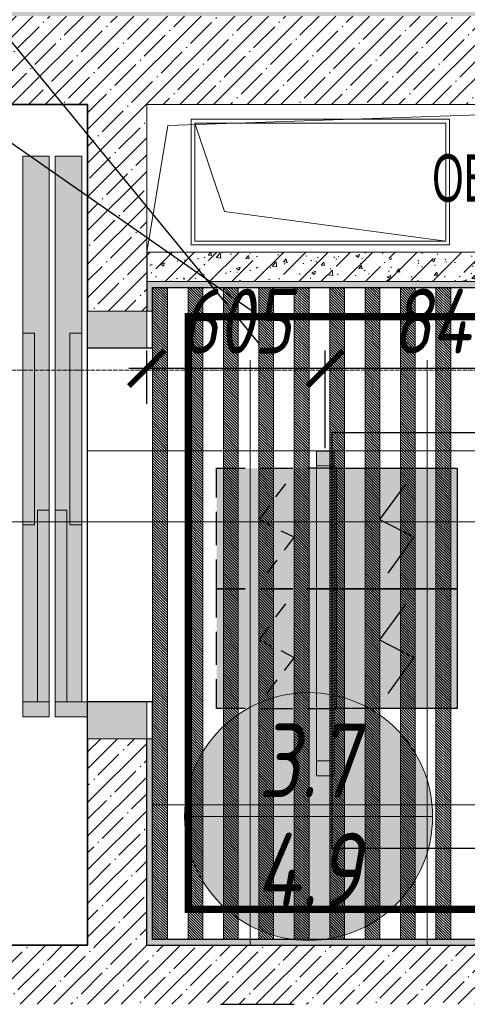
# Model space of a CAD drawing. Header units: millimetres. Extents: x -521669 to 178656, y -69521 to 433382.
# Tile 182 of 422: x -181783 to -180267, y 413599 to 416937. Entities that reach past the tile are written whole.
import ezdxf
from ezdxf import colors
from ezdxf.entities.mleader import LeaderData, LeaderLine
from ezdxf.enums import TextEntityAlignment as Align
from ezdxf.math import Vec2, Vec3

# ---------------------------------------------------------------- set-up
doc = ezdxf.new("R2010")
doc.units = ezdxf.units.MM
for name, pattern in [('( Hidden )', [0.375, 0.25, -0.125]), ('-D1-03x03', [6, 3, -3]), ('-D1d1-15x02', [19, 15, -2, 0, -2]), ('DASHDOT', [25.4, 12.7, -6.35, 0, -6.35])]:
    doc.linetypes.add(name, pattern=pattern)
doc.layers.get('Defpoints').update_dxf_attribs({"color": 31})
for name, color, linetype, lineweight in [('_0', 7, 'Continuous', 13), ('A-200-M_WALL', 7, 'Continuous', 5), ('A-DETL-GENF', 7, 'Continuous', 5), ('A-FLOR', 7, 'Continuous', 5), ('A-GENM-HDLN', 7, '-D1-03x03', 5), ('A-WALL', 7, 'Continuous', 5), ('A-WALL-FNSH', 8, 'Continuous', 5), ('dim_light', 12, 'Continuous', 9), ('dim_pot', 183, 'Continuous', 9), ('dim_razv', 93, 'DASHDOT', 9), ('I-WALL', 7, 'Continuous', 5), ('light_pot', 52, 'Continuous', 15), ('M-EQPM', 7, 'Continuous', 5), ('M-EQPM-IDEN', 7, 'Continuous', 5), ('ob_pomeshen', 62, 'Continuous', 13), ('pot', 183, 'Continuous', 15), ('pot sh', 183, 'Continuous', 15), ('S-GRID', 7, 'Continuous', 5), ('Обобщенные модели', 7, 'Continuous', 5)]:
    doc.layers.add(name, color=color, linetype=linetype, lineweight=lineweight)
doc.layers.add('PDF15_0', color=30, linetype='Continuous', true_color=0xff7f00)
doc.layers.add('PDF5_Geometry', color=7, linetype='Continuous', true_color=0xaaaaaa)
doc.layers.add('PDF15_ПС дымовой', color=1, linetype='Continuous')
doc.layers.add('pol', color=7, linetype='Continuous', lineweight=15, true_color=0x738991)
doc.layers.add('Сводный план', color=1, linetype='Continuous', lineweight=0, true_color=0xff0000)
doc.styles.add('Arial Narrow_4', font='txt', dxfattribs={"width": 0.75, "height": 200})
doc.styles.add('fl_iso paper', font='isocpeur.ttf', dxfattribs={"width": 0.8, "oblique": 10})
doc.styles.add('In tre', font='isocpeur.ttf', dxfattribs={"width": 0.8, "oblique": 10})
doc.dimstyles.new('In tre 1_75', dxfattribs={"dimtxt": 220, "dimasz": 120, "dimexe": 60, "dimexo": 10, "dimgap": 50, "dimtad": 1, "dimdec": 0, "dimrnd": 5, "dimzin": 0, "dimdsep": 46, "dimtxsty": 'fl_iso paper', "dimblk": 'ARCHTICK', "dimcen": 0, "dimdle": 60, "dimadec": 0, "dimazin": 0, "dimtfac": 1, "dimtdec": 0, "dimtofl": 0, "dimtmove": 1, "dimatfit": 1, "dimfxl": 1, "dimtfill": 1, "dimtolj": 1, "dimtzin": 0, "dimarcsym": 1})
pattern_1 = [(45, (-192252.935, 402898.95), (-57.02463, 57.02463), []), (45, (-192195.91, 402898.95), (-57.02463, 57.02463), [100.806, -20.161, 3.353, -16.808])]

# ---------------------------------------------------------------- blocks, each defined once
blk = doc.blocks.new('*U3574')
at = {"layer": 'light_pot', "linetype": 'ByBlock', "lineweight": 0}
h = blk.add_hatch(color=252, dxfattribs=at)
h.dxf.hatch_style = 1
h.paths.add_polyline_path([(-500, 30), (-550, 30), (-550, -30), (-500, -30)])
h = blk.add_hatch(color=252, dxfattribs=at)
h.dxf.hatch_style = 1
h.paths.add_polyline_path([(500, 30), (550, 30), (550, -30), (500, -30)])
for points in [[(-500, 30), (-550, 30), (-550, -30), (-500, -30)], [(500, -30), (-500, -30), (-500, 30), (500, 30)], [(500, 30), (550, 30), (550, -30), (500, -30)]]:
    blk.add_lwpolyline(points, close=True, dxfattribs=at)
blk = doc.blocks.new('*U3575')
at = {"layer": 'light_pot', "color": 0, "linetype": 'ByBlock', "lineweight": -2, "transparency": 16777216}
for p in [(0, 840), (0, 0)]:
    blk.add_blockref('*U3574', p, dxfattribs=at)
blk = doc.blocks.new('_ArchTick')
at = {"color": 0, "linetype": 'ByBlock', "lineweight": 9, "const_width": 0.15}
blk.add_lwpolyline([(-0.5, -0.5), (0.5, 0.5)], dxfattribs=at)
blk = doc.blocks.new('*D6228')
at = {"layer": 'Defpoints', "color": 0, "transparency": 16777216}
for p in [(-180747.9, 415754.8), (-180747.9, 415474), (-179907.9, 415474)]:
    blk.add_point(p, dxfattribs=at)
at = {"layer": 'dim_light', "color": 0, "lineweight": -2, "transparency": 16777216}
for p, q in [((-180747.9, 415484), (-180747.9, 415814.8)), ((-179907.9, 415484), (-179907.9, 415814.8)), ((-179847.9, 415754.8), (-180807.9, 415754.8))]:
    blk.add_line(p, q, dxfattribs=at)
at = {"layer": 'dim_light', "color": 0, "lineweight": -2, "transparency": 16777216, "xscale": 120, "yscale": 120, "zscale": 120, "rotation": 180}
blk.add_blockref('_ArchTick', (-180747.9, 415754.8), dxfattribs=at)
at = {"layer": 'dim_light', "color": 0, "lineweight": -2, "transparency": 16777216, "xscale": 120, "yscale": 120, "zscale": 120}
blk.add_blockref('_ArchTick', (-179907.9, 415754.8), dxfattribs=at)
at = {"layer": 'dim_light', "color": 0, "transparency": 16777216, "insert": (-180327.9, 415914.8), "char_height": 220, "attachment_point": 5, "style": 'fl_iso paper', "bg_fill": 3, "box_fill_scale": 1.1, "bg_fill_color": 256, "bg_fill_true_color": 13158600, "bg_fill_transparency": 0}
blk.add_mtext('\\A1;840', dxfattribs=at)
blk = doc.blocks.new('*D6229')
at = {"layer": 'Defpoints', "color": 0, "transparency": 16777216}
for p in [(-181352.9, 415754.8), (-181352.9, 415624), (-180747.9, 415474)]:
    blk.add_point(p, dxfattribs=at)
at = {"layer": 'dim_light', "color": 0, "lineweight": -2, "transparency": 16777216}
for p, q in [((-181352.9, 415634), (-181352.9, 415814.8)), ((-180747.9, 415484), (-180747.9, 415814.8)), ((-180687.9, 415754.8), (-181412.9, 415754.8))]:
    blk.add_line(p, q, dxfattribs=at)
at = {"layer": 'dim_light', "color": 0, "lineweight": -2, "transparency": 16777216, "xscale": 120, "yscale": 120, "zscale": 120, "rotation": 180}
blk.add_blockref('_ArchTick', (-181352.9, 415754.8), dxfattribs=at)
at = {"layer": 'dim_light', "color": 0, "lineweight": -2, "transparency": 16777216, "xscale": 120, "yscale": 120, "zscale": 120}
blk.add_blockref('_ArchTick', (-180747.9, 415754.8), dxfattribs=at)
at = {"layer": 'dim_light', "color": 0, "transparency": 16777216, "insert": (-181050.4, 415914.8), "char_height": 220, "attachment_point": 5, "style": 'fl_iso paper', "bg_fill": 3, "box_fill_scale": 1.1, "bg_fill_color": 256, "bg_fill_true_color": 13158600, "bg_fill_transparency": 0}
blk.add_mtext('\\A1;605', dxfattribs=at)
blk = doc.blocks.new('помещение')
at = {"linetype": 'ByBlock', "true_color": 0xffffff}
h = blk.add_hatch(color=7, dxfattribs=at)
h.dxf.hatch_style = 1
edge = h.paths.add_edge_path()
edge.add_arc((0, 0), 420, 0, 360)
at = {"color": 0}
blk.add_line((-420, 0), (420, 0), dxfattribs=at)
blk.add_circle((0, 0), 420, dxfattribs=at)
at = {"linetype": 'ByBlock', "style": 'fl_iso paper', "oblique": 10, "width": 0.8}
for tag, p in [('TXT1', (0, 190)), ('TXT2', (0, -180))]:
    blk.add_attdef(tag, text='', height=250, dxfattribs=at).set_placement(p, align=Align.MIDDLE_CENTER)
blk = doc.blocks.new('ftfyjjj')
at = {"layer": 'PDF5_Geometry', "color": 3, "lineweight": 18, "true_color": 0x00ff00}
for points in [[(11100.2, 13224.5), (11976.2, 13224.5), (11976.2, 13650.5), (11100.2, 13650.5)], [(11976.2, 13224.5), (11100.2, 13224.5), (11100.2, 13650.5), (11976.2, 13650.5)], [(11113.2, 13237.5), (11963.2, 13237.5), (11213.2, 13337.5), (11113.2, 13637.5)]]:
    blk.add_lwpolyline(points, close=True, dxfattribs=at)
blk.add_lwpolyline([(11113.2, 13637.5), (11963.2, 13637.5), (11963.2, 13237.5)], dxfattribs=at)
blk = doc.blocks.new('yyuuiffff55')
at = {"layer": 'PDF15_0', "lineweight": 25}
blk.add_lwpolyline([(8970.5, 10174.9), (8970.5, 9311.3), (14027.2, 9311.3), (14027.2, 11178.2), (11578.2, 11178.2), (11578.2, 12587.9), (12839.8, 12587.9), (12839.8, 11521.1), (13307.5, 11521.1), (13307.5, 13256.7), (13622.9, 13256.7), (13622.9, 11521.1), (14514, 11521.1), (14514, 9311.3), (17905, 9309.1), (17905, 12359.3), (17905, 19556), (14393.4, 19556), (14393.4, 17352.5), (13773.2, 17352.5), (13773.2, 17521.8), (14186, 17521.8), (14186, 19556), (6940.6, 19556)], dxfattribs=at)
at = {"layer": 'PDF15_ПС дымовой', "color": 230, "lineweight": 25, "true_color": 0xff007f}
for points in [[(11186.6, 12367.7), (11186.6, 12467.2), (11284, 12467.2)], [(11334.8, 12467.2), (11444.9, 12467.2)], [(11593, 12367.7), (11593, 12467.2), (11493.5, 12467.2)], [(11387.7, 12369.9), (11421.6, 12414.3)], [(11186.6, 12206.9), (11186.6, 12319.1)], [(11364.4, 12338.1), (11330.6, 12293.6), (11372.9, 12272.5)], [(11593, 12206.9), (11593, 12319.1)], [(11404.6, 12255.5), (11449.1, 12234.4), (11415.2, 12189.9)], [(11186.6, 11961.3), (11186.6, 12058.7), (11284, 12058.7), (11186.6, 12058.7), (11186.6, 12158.2)], [(11358.1, 12111.6), (11391.9, 12156.1)], [(11593, 11961.3), (11593, 12058.7), (11493.5, 12058.7), (11593, 12058.7), (11593, 12158.2)], [(11387.7, 11963.4), (11421.6, 12007.9)], [(11364.4, 11931.7), (11330.6, 11885.1), (11372.9, 11864)], [(11186.6, 11800.5), (11186.6, 11912.6)], [(11593, 11800.5), (11593, 11912.6)], [(11404.6, 11849.1), (11449.1, 11825.9), (11415.2, 11781.4)], [(11284, 11652.3), (11186.6, 11652.3), (11186.6, 11751.8)], [(11358.1, 11703.1), (11391.9, 11749.7)], [(11493.5, 11652.3), (11593, 11652.3), (11593, 11751.8)], [(11334.8, 11652.3), (11444.9, 11652.3)]]:
    blk.add_lwpolyline(points, dxfattribs=at)
at = {"layer": 'PDF15_ПС дымовой', "lineweight": 30}
for points in [[(12001.5, 12467.2), (12001.5, 12264), (12001.5, 12058.7), (11796.2, 12058.7), (11593, 12058.7), (11593, 12264), (11593, 12467.2), (11796.2, 12467.2)], [(12001.5, 12058.7), (12001.5, 11855.5), (12001.5, 11652.3), (11796.2, 11652.3), (11593, 11652.3), (11593, 11855.5), (11593, 12058.7), (11796.2, 12058.7)]]:
    blk.add_lwpolyline(points, close=True, dxfattribs=at)
for points in [[(11828, 12414.3), (11739.1, 12293.6), (11855.5, 12234.4), (11766.6, 12111.6)], [(11828, 12007.9), (11739.1, 11885.1), (11855.5, 11825.9), (11766.6, 11703.1)]]:
    blk.add_lwpolyline(points, dxfattribs=at)
at = {"layer": 'PDF15_ПС дымовой', "color": 230, "lineweight": 25, "true_color": 0xff007f}
blk.add_lwpolyline([(11444.9, 12058.7), (11334.8, 12058.7)], close=True, dxfattribs=at)
at = {"layer": 'PDF15_ПС дымовой', "color": 7, "true_color": 0xffffff, "transparency": 33554559}
for points in [[(11593, 12467.2), (11186.6, 12467.2), (11593, 12058.7)], [(11186.6, 12467.2), (11593, 12058.7), (11186.6, 12058.7)], [(12001.5, 12467.2), (11593, 12467.2), (12001.5, 12264)], [(11593, 12467.2), (12001.5, 12264), (11593, 12264)], [(12001.5, 12264), (11593, 12264), (12001.5, 12058.7)], [(11593, 12264), (12001.5, 12058.7), (11593, 12058.7)], [(11593, 12058.7), (11186.6, 12058.7), (11593, 11652.3)], [(11186.6, 12058.7), (11593, 11652.3), (11186.6, 11652.3)], [(12001.5, 12058.7), (11593, 12058.7), (12001.5, 11855.5)], [(11593, 12058.7), (12001.5, 11855.5), (11593, 11855.5)], [(12001.5, 11855.5), (11593, 11855.5), (12001.5, 11652.3)], [(11593, 11855.5), (12001.5, 11652.3), (11593, 11652.3)]]:
    blk.add_solid(points, dxfattribs=at)
blk = doc.blocks.new('A_MEQ_OpeningShaft-Rectangular - ОВ-4799809-50_AS_M_L33')
at = {"layer": 'A-DETL-GENF'}
for p, q in [((2150, 0), (0, 0)), ((0, 0), (0, -500)), ((71.4, -71.4), (2150, 0)), ((2150, 0), (2150, -500)), ((0, -500), (71.4, -71.4)), ((0, -500), (2150, -500))]:
    blk.add_line(p, q, dxfattribs=at)
at = {"layer": 'A-GENM-HDLN'}
for p, q in [((2150, 0), (0, 0)), ((0, 0), (0, -500)), ((2150, -500), (2150, 0)), ((0, -500), (2150, -500))]:
    blk.add_line(p, q, dxfattribs=at)

msp = doc.modelspace()

# ---------------------------------------------------------------- hatches: boundary and pattern name
at = {"layer": '_0', "transparency": 33554534}
h = msp.add_hatch(color=252, dxfattribs=at)
h.dxf.hatch_style = 1
h.paths.add_polyline_path([(-154802.134982, 402398.150929), (-192753.734982, 402398.150929), (-192753.734982, 432349.750929), (-154802.134982, 432349.750929)])
h.paths.add_polyline_path([(-162502.934982, 423848.950929), (-162502.934982, 421848.950929), (-169852.934982, 421848.950929), (-169852.934982, 412898.950929), (-166902.934982, 412898.950929), (-166902.934982, 410898.950929), (-183952.934982, 410898.950929), (-183952.934982, 410898.950929), (-186002.934982, 410898.950929), (-186002.934982, 412898.950929), (-183852.934982, 412898.950929), (-183852.934982, 416948.950929), (-179002.934982, 416948.950929), (-179002.934982, 415448.950929), (-177352.934982, 415448.950929), (-177352.934982, 421848.950929), (-185752.934982, 421848.950929), (-185752.934982, 423848.950929), (-182952.934982, 423848.950929), (-162502.934982, 423848.950929)], flags=16)
at = {"layer": 'A-WALL'}
h = msp.add_hatch(dxfattribs=at)
h.set_pattern_fill('FP_29', color=256, style=0, pattern_type=2)
h.set_pattern_definition(pattern_1)
h.paths.add_polyline_path([(-178802.934982, 416648.950929), (-178802.934982, 416948.950929), (-183652.934982, 416948.950929), (-183652.934982, 416648.950929), (-179002.934982, 416648.950929)])
h = msp.add_hatch(dxfattribs=at)
h.set_pattern_fill('FP_29', color=256, style=0, pattern_type=2)
h.set_pattern_definition(pattern_1)
h.paths.add_polyline_path([(-179202.934982, 413598.950929), (-179002.934982, 413598.950929), (-179002.934982, 413798.950929), (-183652.934982, 413798.950929), (-183652.934982, 413598.950929), (-179863.100683, 413598.950929)])
at = {"layer": 'I-WALL', "true_color": 0xf5f3ef}
msp.add_hatch(color=7, dxfattribs=at).paths.add_polyline_path([(-179863.100683, 413798.950929), (-179702.934982, 413798.950929), (-179702.934982, 413818.950929), (-181332.934982, 413818.950929), (-181332.934982, 413798.950929), (-181035.092398, 413798.950929)])
at = {"layer": 'Обобщенные модели', "true_color": 0x787878}
for points in [[(-181732.934982, 414623.950929), (-181722.934982, 414623.950929), (-181722.934982, 415273.950929), (-181682.934982, 415273.950929), (-181682.934982, 416473.950929), (-181772.934982, 416473.950929), (-181772.934982, 415873.950929), (-181732.934982, 415873.950929), (-181732.934982, 415223.950929), (-181772.934982, 415223.950929), (-181772.934982, 414623.950929)], [(-181572.934982, 414623.950929), (-181572.934982, 415223.950929), (-181612.934982, 415223.950929), (-181612.934982, 415873.950929), (-181572.934982, 415873.950929), (-181572.934982, 416473.950929), (-181662.934982, 416473.950929), (-181662.934982, 415273.950929), (-181622.934982, 415273.950929), (-181622.934982, 414623.950929), (-181612.934982, 414623.950929)], [(-181772.934982, 415223.950929), (-181732.934982, 415223.950929), (-181732.934982, 415873.950929), (-181772.934982, 415873.950929), (-181772.934982, 415631.0639)], [(-181612.934982, 415223.950929), (-181572.934982, 415223.950929), (-181572.934982, 415873.950929), (-181612.934982, 415873.950929), (-181612.934982, 415631.0639)], [(-181722.934982, 414623.950929), (-181682.934982, 414623.950929), (-181682.934982, 415273.950929), (-181722.934982, 415273.950929)], [(-181662.934982, 414623.950929), (-181622.934982, 414623.950929), (-181622.934982, 415273.950929), (-181662.934982, 415273.950929)], [(-181772.934982, 414573.950929), (-181682.934982, 414573.950929), (-181682.934982, 414623.950929), (-181772.934982, 414623.950929)], [(-181552.934982, 414573.950929), (-181552.934982, 414623.950929), (-181662.934982, 414623.950929), (-181662.934982, 414573.950929)], [(-181552.934982, 414498.950929), (-181352.934982, 414498.950929), (-181352.934982, 414623.950929), (-181552.934982, 414623.950929), (-181552.934982, 414573.950929)]]:
    msp.add_hatch(color=8, dxfattribs=at).paths.add_polyline_path(points)

# ---------------------------------------------------------------- linework, layer by layer
msp.add_lwpolyline([(-183652.934982, 413798.950929), (-181552.934982, 413798.950929), (-181552.934982, 416648.950929), (-183652.934982, 416648.950929)], close=True)
at = {"layer": 'A-200-M_WALL'}
msp.add_lwpolyline([(-181552.934982, 414498.950929), (-181352.934982, 414498.950929)], dxfattribs=at)
at = {"layer": 'A-FLOR'}
msp.add_line((-181552.934982, 415823.950929), (-181552.934982, 414623.950929), dxfattribs=at)
at = {"layer": 'A-WALL', "lineweight": 25}
for p, q in [((-183652.934982, 416648.950929), (-181552.934982, 416648.950929)), ((-181552.934982, 416648.950929), (-181552.934982, 415948.950929)), ((-181552.934982, 414498.950929), (-181552.934982, 413798.950929)), ((-181352.934982, 413798.950929), (-181352.934982, 414498.950929)), ((-181552.934982, 413798.950929), (-183652.934982, 413798.950929)), ((-181352.934982, 413798.950929), (-179002.934982, 413798.950929)), ((-181102.934982, 413598.950929), (-180852.934982, 413598.950929))]:
    msp.add_line(p, q, dxfattribs=at)
at = {"layer": 'A-WALL-FNSH'}
for p, q in [((-181332.934982, 414498.950929), (-181352.934982, 414498.950929)), ((-181332.934982, 413818.950929), (-181332.934982, 414498.950929)), ((-179702.934982, 413818.950929), (-181332.934982, 413818.950929))]:
    msp.add_line(p, q, dxfattribs=at)
at = {"layer": 'pol'}
for points in [[(-181002.866474, 416028.950929), (-181002.866474, 415474.827175), (-181552.866474, 415474.827175), (-181552.866474, 415823.950929), (-181332.934982, 415823.950929), (-181332.934982, 416028.950929)], [(-180402.866474, 416028.950929), (-180402.866474, 415928.950929), (-180402.866474, 415928.950929), (-180402.866474, 415474.827175), (-181002.866474, 415474.827175), (-181002.866474, 416028.950929)], [(-179802.866474, 416028.950929), (-179802.866474, 415474.827175), (-180402.866474, 415474.827175), (-180402.866474, 415948.950929)], [(-181552.866474, 415474.827175), (-181002.866474, 415474.827175), (-181002.866474, 414274.827175), (-181332.934982, 414274.827175)], [(-181332.934982, 414274.827175), (-181002.866474, 414274.827175), (-181002.866474, 413798.950929)], [(-181002.866474, 413798.950929), (-181002.866474, 414274.827175), (-180402.866474, 414274.827175), (-180402.866474, 413798.950929)], [(-180402.866474, 413798.950929), (-180402.866474, 414274.827175), (-179802.866474, 414274.827175), (-179802.866474, 413798.950929)]]:
    msp.add_lwpolyline(points, dxfattribs=at)
for points in [[(-180402.866474, 415474.827175), (-180402.866474, 414274.827175), (-181002.866474, 414274.827175), (-181002.866474, 415474.827175)], [(-179802.866474, 415474.827175), (-179802.866474, 414274.827175), (-180402.866474, 414274.827175), (-180402.866474, 415474.827175)]]:
    msp.add_lwpolyline(points, close=True, dxfattribs=at)
at = {"layer": 'pol', "color": 0}
msp.add_lwpolyline([(-185129.145753, 415234.014752), (-179684.296264, 415234.014752)], dxfattribs=at)
at = {"layer": 'Обобщенные модели'}
for p, q in [((-181682.934982, 416473.950929), (-181772.934982, 416473.950929)), ((-181772.934982, 416473.950929), (-181772.934982, 415873.950929)), ((-181682.934982, 415273.950929), (-181682.934982, 416473.950929)), ((-181572.934982, 416473.950929), (-181662.934982, 416473.950929)), ((-181662.934982, 416473.950929), (-181662.934982, 415273.950929)), ((-181572.934982, 415873.950929), (-181572.934982, 416473.950929)), ((-181552.934982, 415948.950929), (-181552.934982, 415823.950929)), ((-181772.934982, 415873.950929), (-181772.934982, 415223.950929)), ((-181732.934982, 415873.950929), (-181772.934982, 415873.950929)), ((-181732.934982, 415223.950929), (-181732.934982, 415873.950929)), ((-181572.934982, 415873.950929), (-181612.934982, 415873.950929)), ((-181612.934982, 415873.950929), (-181612.934982, 415223.950929)), ((-181572.934982, 415223.950929), (-181572.934982, 415873.950929)), ((-181552.934982, 415823.950929), (-181552.934982, 414623.950929)), ((-181722.934982, 415273.950929), (-181722.934982, 414623.950929)), ((-181682.934982, 415273.950929), (-181722.934982, 415273.950929)), ((-181682.934982, 414623.950929), (-181682.934982, 415273.950929)), ((-181622.934982, 415273.950929), (-181662.934982, 415273.950929)), ((-181662.934982, 415273.950929), (-181662.934982, 414623.950929)), ((-181622.934982, 414623.950929), (-181622.934982, 415273.950929)), ((-181772.934982, 415223.950929), (-181732.934982, 415223.950929)), ((-181772.934982, 415223.950929), (-181772.934982, 414623.950929)), ((-181612.934982, 415223.950929), (-181572.934982, 415223.950929)), ((-181572.934982, 414623.950929), (-181572.934982, 415223.950929)), ((-181682.934982, 414623.950929), (-181772.934982, 414623.950929)), ((-181772.934982, 414623.950929), (-181772.934982, 414573.950929)), ((-181722.934982, 414623.950929), (-181682.934982, 414623.950929)), ((-181682.934982, 414573.950929), (-181682.934982, 414623.950929)), ((-181662.934982, 414623.950929), (-181622.934982, 414623.950929)), ((-181662.934982, 414623.950929), (-181662.934982, 414573.950929)), ((-181552.934982, 414623.950929), (-181662.934982, 414623.950929)), ((-181552.934982, 414573.950929), (-181552.934982, 414623.950929)), ((-181352.934982, 414623.950929), (-181552.934982, 414623.950929)), ((-181352.934982, 414498.950929), (-181352.934982, 414623.950929)), ((-181772.934982, 414573.950929), (-181682.934982, 414573.950929)), ((-181662.934982, 414573.950929), (-181552.934982, 414573.950929)), ((-181552.934982, 414573.950929), (-181552.934982, 414498.950929)), ((-181552.934982, 414498.950929), (-181352.934982, 414498.950929))]:
    msp.add_line(p, q, dxfattribs=at)

# ---------------------------------------------------------------- block references
at = {"layer": 'light_pot', "rotation": 270}
msp.add_blockref('*U3575', (-180747.934982, 414923.950929), dxfattribs=at)
at = {"layer": 'M-EQPM'}
msp.add_blockref('A_MEQ_OpeningShaft-Rectangular - ОВ-4799809-50_AS_M_L33', (-181352.93498, 416648.950929), dxfattribs=at)

# ---------------------------------------------------------------- texts
at = {"layer": 'M-EQPM-IDEN', "insert": (-180385.855297, 416480.059539), "char_height": 160, "width": 246.51890625, "attachment_point": 1, "style": 'Arial Narrow_4'}
msp.add_mtext('ОВ', dxfattribs=at)

# ---------------------------------------------------------------- next in the draw order: dimensions: what is measured, and where the dimension line sits
at = {"layer": 'dim_light'}
dim = msp.add_linear_dim(base=(-180747.934982, 415754.750451), p1=(-179907.934982, 415473.950929), p2=(-180747.934982, 415473.950929), angle=180, dimstyle='In tre 1_75', dxfattribs=at)
dim.commit()
dim.dimension.update_dxf_attribs({"geometry": '*D6228', "text_midpoint": (-180327.934982, 415914.750451)})

# ---------------------------------------------------------------- next in the draw order: hatches: boundary and pattern name
at = {"layer": 'pot sh', "linetype": 'ByBlock', "lineweight": 0, "true_color": 0x91caaf}
h = msp.add_hatch(dxfattribs=at)
h.set_pattern_fill('ANSI31', color=253, scale=2, angle=270)
h.set_pattern_definition([(315, (-117688.955, 366312.373), (4.49012806, 4.49012806), [])])
h.paths.add_polyline_path([(-180562.934982, 416028.950929), (-180562.934982, 413818.950929), (-180612.934982, 413818.950929), (-180612.934982, 416028.950929)])
h = msp.add_hatch(dxfattribs=at)
h.set_pattern_fill('ANSI31', color=253, scale=2, angle=270)
h.set_pattern_definition([(315, (-117568.955, 366312.373), (4.49012806, 4.49012806), [])])
h.paths.add_polyline_path([(-180442.934982, 416028.950929), (-180442.934982, 413818.950929), (-180492.934982, 413818.950929), (-180492.934982, 416028.950929)])
h = msp.add_hatch(dxfattribs=at)
h.set_pattern_fill('ANSI31', color=253, scale=2, angle=270)
h.set_pattern_definition([(315, (-117448.955, 366312.373), (4.49012806, 4.49012806), [])])
h.paths.add_polyline_path([(-180322.934982, 416028.950929), (-180322.934982, 413818.950929), (-180372.934982, 413818.950929), (-180372.934982, 416028.950929)])

# ---------------------------------------------------------------- next in the draw order: linework, layer by layer
at = {"layer": 'pot sh'}
for points in [[(-180562.934982, 416028.950929), (-180562.934982, 413818.950929), (-180612.934982, 413818.950929), (-180612.934982, 416028.950929)], [(-180442.934982, 416028.950929), (-180442.934982, 413818.950929), (-180492.934982, 413818.950929), (-180492.934982, 416028.950929)], [(-180322.934982, 416028.950929), (-180322.934982, 413818.950929), (-180372.934982, 413818.950929), (-180372.934982, 416028.950929)]]:
    msp.add_lwpolyline(points, close=True, dxfattribs=at)

# ---------------------------------------------------------------- next in the draw order: dimensions: what is measured, and where the dimension line sits
at = {"layer": 'dim_light'}
dim = msp.add_linear_dim(base=(-181352.934982, 415754.750451), p1=(-180747.934982, 415473.950929), p2=(-181352.934982, 415623.950929), angle=180, dimstyle='In tre 1_75', dxfattribs=at)
dim.commit()
dim.dimension.update_dxf_attribs({"geometry": '*D6229', "text_midpoint": (-181050.434982, 415914.750451)})

# ---------------------------------------------------------------- next in the draw order: hatches: boundary and pattern name
at = {"layer": 'A-WALL'}
h = msp.add_hatch(dxfattribs=at)
h.set_pattern_fill('FP_29', color=256, style=0, pattern_type=2)
h.set_pattern_definition(pattern_1)
h.paths.add_polyline_path([(-181352.934982, 413798.950929), (-181352.934982, 414498.950929), (-181552.934982, 414498.950929), (-181552.934982, 413798.950929)])
h.paths.add_polyline_path([(-181352.934982, 415948.950929), (-181352.934982, 416648.950929), (-181552.934982, 416648.950929), (-181552.934982, 415948.950929)])
at = {"layer": 'I-WALL'}
h = msp.add_hatch(dxfattribs=at)
h.set_pattern_fill('FP_30', color=256, style=0, pattern_type=2)
h.set_pattern_definition([(45, (-192252.93, 402898.95), (-75.43415, 75.43415), [106.68, -17.78, 3.556, -17.78]), (45, (-192252.93, 402974.34), (-75.43415, 75.43415), []), (50, (-192252.93, 402898.95), (127.5292, -11.1576), [13.335, -146.685]), (355, (-192252.93, 402898.95), (-24.6697, 133.74), [10.668, -117.348]), (100.451, (-192242.31, 402898.02), (102.8597, 122.5818), [11.333, -124.663]), (46.184, (-192252.93, 402934.51), (189.7552, -29.4304), [20.002, -220.027]), (96.636, (-192237.12, 402932.06), (166.1822, 173.1996), [17, -186.995]), (351.184, (-192252.93, 402934.51), (166.184, 173.1976), [16.002, -176.022]), (21, (-192235.15, 402925.62), (106.13027, -71.586), [13.335, -146.685]), (326, (-192235.15, 402925.62), (43.2619, 128.93175), [10.668, -117.348]), (71.451, (-192226.31, 402919.66), (149.392, 57.34505), [11.333, -124.663]), (37.5, (-192252.935, 402898.95), (2.16223, 59.18836), [3.353, -112.573, 3.353, -115.773, -117.793]), (37.5, (-192252.935, 402898.95), (2.16223, 59.18836), [-235.052, 3.353, -114.44]), (7.5, (-192252.935, 402898.95), (46.77386, 70.12615), [3.353, -64.567, 3.353, -109.906, -44.894]), (7.5, (-192252.935, 402898.95), (46.77386, 70.12615), [-181.178, 3.353, -41.542]), (327.5, (-192292.584, 402898.95), (94.91367, -4.01009), [3.353, -41.097, 3.353, -135.331, -184.023]), (327.5, (-192292.584, 402898.95), (94.91367, -4.01009), [-183.134, 3.353, -180.67]), (317.5, (-192310.36, 402898.95), (103.69057, 17.79882), [3.353, -54.432, 3.353, -88.748, -130.683]), (317.5, (-192310.36, 402898.95), (103.69057, 17.79882), [-149.885, 3.353, -127.33])])
h.paths.add_polyline_path([(-179202.934982, 416048.950929), (-179202.934982, 416148.950929), (-181352.93498, 416148.950929), (-181352.93498, 416048.950929), (-179863.100683, 416048.950929)])
at = {"layer": 'I-WALL', "true_color": 0xf5f3ef}
msp.add_hatch(color=7, dxfattribs=at).paths.add_polyline_path([(-179222.934982, 416028.950929), (-179202.934982, 416028.950929), (-179202.934982, 416048.950929), (-181352.934982, 416048.950929), (-181352.934982, 416028.950929), (-179863.100683, 416028.950929)])
h = msp.add_hatch(color=7, dxfattribs=at)
h.paths.add_polyline_path([(-181332.934982, 413798.950929), (-181332.934982, 414498.950929), (-181352.934982, 414498.950929), (-181352.934982, 413798.950929)])
h.paths.add_polyline_path([(-181332.934982, 415948.950929), (-181332.934982, 416028.950929), (-181352.934982, 416028.950929), (-181352.934982, 415948.950929)])
at = {"layer": 'pot sh', "linetype": 'ByBlock', "lineweight": 0, "true_color": 0x91caaf}
h = msp.add_hatch(dxfattribs=at)
h.set_pattern_fill('ANSI31', color=253, scale=2, angle=270)
h.set_pattern_definition([(315, (-118288.955, 366312.373), (4.49012806, 4.49012806), [])])
h.paths.add_polyline_path([(-181162.934982, 416028.950929), (-181162.934982, 413818.950929), (-181212.934982, 413818.950929), (-181212.934982, 416028.950929)])
h = msp.add_hatch(dxfattribs=at)
h.set_pattern_fill('ANSI31', color=253, scale=2, angle=270)
h.set_pattern_definition([(315, (-118168.955, 366312.373), (4.49012806, 4.49012806), [])])
h.paths.add_polyline_path([(-181042.934982, 416028.950929), (-181042.934982, 413818.950929), (-181092.934982, 413818.950929), (-181092.934982, 416028.950929)])
h = msp.add_hatch(dxfattribs=at)
h.set_pattern_fill('ANSI31', color=253, scale=2, angle=270)
h.set_pattern_definition([(315, (-118048.955, 366312.373), (4.49012806, 4.49012806), [])])
h.paths.add_polyline_path([(-180922.934982, 416028.950929), (-180922.934982, 413818.950929), (-180972.934982, 413818.950929), (-180972.934982, 416028.950929)])
h = msp.add_hatch(dxfattribs=at)
h.set_pattern_fill('ANSI31', color=253, scale=2, angle=270)
h.set_pattern_definition([(315, (-117928.955, 366312.373), (4.49012806, 4.49012806), [])])
h.paths.add_polyline_path([(-180802.934982, 416028.950929), (-180802.934982, 413818.950929), (-180852.934982, 413818.950929), (-180852.934982, 416028.950929)])
h = msp.add_hatch(dxfattribs=at)
h.set_pattern_fill('ANSI31', color=253, scale=2, angle=270)
h.set_pattern_definition([(315, (-117808.955, 366312.373), (4.49012806, 4.49012806), [])])
h.paths.add_polyline_path([(-180682.934982, 416028.950929), (-180682.934982, 413818.950929), (-180732.934982, 413818.950929), (-180732.934982, 416028.950929)])
at = {"layer": 'Обобщенные модели', "true_color": 0x787878}
msp.add_hatch(color=8, dxfattribs=at).paths.add_polyline_path([(-181352.934982, 415823.950929), (-181352.934982, 415948.950929), (-181552.934982, 415948.950929), (-181552.934982, 415823.950929)])

# ---------------------------------------------------------------- next in the draw order: linework, layer by layer
at = {"layer": 'A-200-M_WALL'}
msp.add_lwpolyline([(-181552.934982, 415948.950929), (-181352.934982, 415948.950929)], dxfattribs=at)
at = {"layer": 'A-WALL', "lineweight": 25}
msp.add_line((-181352.934982, 416148.950929), (-181352.934982, 415948.950929), dxfattribs=at)
at = {"layer": 'A-WALL', "lineweight": 9}
msp.add_line((-181352.934982, 416048.950929), (-179202.934982, 416048.950929), dxfattribs=at)
at = {"layer": 'A-WALL-FNSH'}
for p, q in [((-179202.934982, 416048.950929), (-181352.934982, 416048.950929)), ((-181332.934982, 416028.950929), (-179222.934982, 416028.950929)), ((-181332.934982, 415948.950929), (-181332.934982, 416028.950929)), ((-181352.934982, 415948.950929), (-181332.934982, 415948.950929))]:
    msp.add_line(p, q, dxfattribs=at)
at = {"layer": 'Defpoints'}
msp.add_lwpolyline([(-181332.934982, 413818.950929), (-181332.934982, 414623.950929), (-181552.934982, 414623.950929), (-181552.934982, 415823.950929), (-181332.934982, 415823.950929), (-181332.934982, 416028.950929), (-180422.934982, 416028.950929), (-180422.934982, 416028.950929), (-179222.934982, 416028.950929), (-179222.934982, 413818.950929)], close=True, dxfattribs=at)
at = {"layer": 'pot'}
msp.add_lwpolyline([(-181332.934982, 413818.950929), (-181332.934982, 416028.950929), (-179222.934982, 416028.950929), (-179222.934982, 413818.950929)], close=True, dxfattribs=at)
at = {"layer": 'pot sh'}
for points in [[(-181162.934982, 416028.950929), (-181162.934982, 413818.950929), (-181212.934982, 413818.950929), (-181212.934982, 416028.950929)], [(-181042.934982, 416028.950929), (-181042.934982, 413818.950929), (-181092.934982, 413818.950929), (-181092.934982, 416028.950929)], [(-180922.934982, 416028.950929), (-180922.934982, 413818.950929), (-180972.934982, 413818.950929), (-180972.934982, 416028.950929)], [(-180802.934982, 416028.950929), (-180802.934982, 413818.950929), (-180852.934982, 413818.950929), (-180852.934982, 416028.950929)], [(-180682.934982, 416028.950929), (-180682.934982, 413818.950929), (-180732.934982, 413818.950929), (-180732.934982, 416028.950929)]]:
    msp.add_lwpolyline(points, close=True, dxfattribs=at)
at = {"layer": 'S-GRID', "linetype": '-D1d1-15x02'}
msp.add_line((-195180.468295, 415748.950929), (-153777.440031, 415748.950929), dxfattribs=at)
at = {"layer": 'Обобщенные модели'}
for p, q in [((-181352.934982, 415948.950929), (-181552.934982, 415948.950929)), ((-181352.934982, 415823.950929), (-181352.934982, 415948.950929)), ((-181552.934982, 415823.950929), (-181352.934982, 415823.950929))]:
    msp.add_line(p, q, dxfattribs=at)

# ---------------------------------------------------------------- next in the draw order: leaders
at = {"layer": 'dim_pot', "color": 0, "linetype": 'ByBlock'}
ml = msp.add_multileader_mtext('Standard', dxfattribs=at)
ml.set_content('Подвесной реечный потолок', style='In tre')
ml.set_leader_properties()
ml.build(insert=Vec2(0, 0))
ml.multileader.update_dxf_attribs({"text_left_attachment_type": 6, "text_right_attachment_type": 6, "dogleg_length": 1, "arrow_head_size": 0, "scale": 50})
ctx = ml.context
ctx.base_point, ctx.scale, ctx.char_height, ctx.arrow_head_size, ctx.landing_gap_size, ctx.plane_origin = Vec3(-184981.200379, 417217.51941), 50, 200, 0, 4.5, Vec3(-180460.319328, 420522.390446)
ctx.left_attachment, ctx.right_attachment = 6, 6
notes = []
notes.append((ctx, [(0, (1, 1, 0), (-182102.934982, 417217.51941), (-1, 0), 50, [(1, [(-180972.934982, 415840.451452)], 0, [])])]))
ctx.mtext.insert, ctx.mtext.width, ctx.mtext.defined_height, ctx.mtext.flow_direction = Vec3(-184976.700379, 417477.51941), 3092.71630457, 696.609813, 5
ctx.mtext.has_bg_fill, ctx.mtext.bg_color, ctx.mtext.bg_scale_factor, ctx.mtext.bg_transparency, ctx.mtext.use_window_bg_color = 1, -1027028792, 1.5, 0, 1
for ctx, leaders in notes:
    for number, flags, end, landing, length, lines in leaders:
        leader = LeaderData()
        leader.index, (leader.has_last_leader_line, leader.has_dogleg_vector, leader.attachment_direction) = number, flags
        leader.last_leader_point, leader.dogleg_vector, leader.dogleg_length = Vec3(end), Vec3(landing), length
        for number, points, colour, breaks in lines:
            line = LeaderLine()
            line.index, line.vertices, line.color, line.breaks = number, Vec3.list(points), colors.encode_raw_color(colour), breaks
            leader.lines.append(line)
        ctx.leaders.append(leader)

# ---------------------------------------------------------------- next in the draw order: leaders
ml = msp.add_multileader_mtext('Standard', dxfattribs=at)
ml.set_content('Окраска конструкций перекрытия за подвесными потолками, цвет RAL9016', style='In tre')
ml.set_leader_properties()
ml.build(insert=Vec2(0, 0))
ml.multileader.update_dxf_attribs({"text_left_attachment_type": 6, "text_right_attachment_type": 6, "dogleg_length": 1, "arrow_head_size": 0, "scale": 50})
ctx = ml.context
ctx.base_point, ctx.scale, ctx.char_height, ctx.arrow_head_size, ctx.landing_gap_size, ctx.plane_origin = Vec3(-180807.985646, 418295.043877), 50, 200, 0, 4.5, Vec3(-162146.877376, 419031.357197)
ctx.left_attachment, ctx.right_attachment = 6, 6
notes = []
notes.append((ctx, [(0, (1, 1, 0), (-178017.72025, 418295.043877), (-1, 0), 50, [(1, [(-174595.168939, 414549.605699)], 0, [])])]))
ctx.mtext.insert, ctx.mtext.width, ctx.mtext.defined_height, ctx.mtext.flow_direction = Vec3(-180803.485646, 418535.043877), 2950.02716004, 696.609813, 5
ctx.mtext.has_bg_fill, ctx.mtext.bg_color, ctx.mtext.bg_scale_factor, ctx.mtext.bg_transparency, ctx.mtext.use_window_bg_color = 1, -1027028792, 1.5, 0, 1
for ctx, leaders in notes:
    for number, flags, end, landing, length, lines in leaders:
        leader = LeaderData()
        leader.index, (leader.has_last_leader_line, leader.has_dogleg_vector, leader.attachment_direction) = number, flags
        leader.last_leader_point, leader.dogleg_vector, leader.dogleg_length = Vec3(end), Vec3(landing), length
        for number, points, colour, breaks in lines:
            line = LeaderLine()
            line.index, line.vertices, line.color, line.breaks = number, Vec3.list(points), colors.encode_raw_color(colour), breaks
            leader.lines.append(line)
        ctx.leaders.append(leader)

# ---------------------------------------------------------------- next in the draw order: hatches: boundary and pattern name
at = {"layer": 'pot sh', "linetype": 'ByBlock', "lineweight": 0, "true_color": 0x91caaf}
h = msp.add_hatch(dxfattribs=at)
h.set_pattern_fill('ANSI31', color=253, scale=2, angle=270)
h.set_pattern_definition([(315, (-118408.955, 366312.373), (4.49012806, 4.49012806), [])])
h.paths.add_polyline_path([(-181282.934982, 416028.950929), (-181282.934982, 413818.950929), (-181332.934982, 413818.950929), (-181332.934982, 416028.950929)])

# ---------------------------------------------------------------- next in the draw order: linework, layer by layer
at = {"layer": 'dim_razv', "color": 1, "linetype": '( Hidden )', "ltscale": 10, "true_color": 0xff0a0a, "const_width": 25}
msp.add_lwpolyline([(-181211.847328, 414476.21732), (-181211.847328, 415930.196042), (-180550.051699, 415930.196042), (-180550.051699, 415930.196042), (-179331.847328, 415930.196042), (-179331.847328, 413921.21732), (-181211.847328, 413921.21732), (-181211.847328, 414476.21732)], dxfattribs=at)
at = {"layer": 'pot sh'}
msp.add_lwpolyline([(-181282.934982, 416028.950929), (-181282.934982, 413818.950929), (-181332.934982, 413818.950929), (-181332.934982, 416028.950929)], close=True, dxfattribs=at)

# ---------------------------------------------------------------- next in the draw order: block references
at = {"layer": 'ob_pomeshen'}
msp.add_blockref('помещение', (-180804.286903, 414235.612373), dxfattribs=at).add_auto_attribs({'TXT1': '3.7', 'TXT2': '4.9'})

# ---------------------------------------------------------------- next in the draw order: leaders
at = {"layer": 'dim_razv', "color": 0, "linetype": 'ByBlock'}
ml = msp.add_multileader_mtext('Standard', dxfattribs=at)
ml.set_content('Плитка керамогранитная, настенная', style='In tre')
ml.set_leader_properties()
ml.build(insert=Vec2(0, 0))
ml.multileader.update_dxf_attribs({"text_left_attachment_type": 6, "text_right_attachment_type": 6, "dogleg_length": 1, "arrow_head_size": 0, "scale": 50})
ctx = ml.context
ctx.base_point, ctx.scale, ctx.char_height, ctx.arrow_head_size, ctx.landing_gap_size, ctx.plane_origin = Vec3(-186161.957169, 417648.950929), 50, 200, 0, 4.5, Vec3(-168200.576692, 417120.146609)
ctx.left_attachment, ctx.right_attachment = 6, 6
notes = []
notes.append((ctx, [(0, (1, 1, 0), (-183432.165233, 417648.950929), (-1, 0), 50, [(1, [(-180969.85066, 415930.196042)], 0, [])])]))
ctx.mtext.insert, ctx.mtext.width, ctx.mtext.defined_height, ctx.mtext.flow_direction = Vec3(-186157.457169, 417888.950929), 3092.71630457, 696.609813, 5
ctx.mtext.has_bg_fill, ctx.mtext.bg_color, ctx.mtext.bg_scale_factor, ctx.mtext.bg_transparency, ctx.mtext.use_window_bg_color = 1, -1027028792, 1.5, 0, 1
for ctx, leaders in notes:
    for number, flags, end, landing, length, lines in leaders:
        leader = LeaderData()
        leader.index, (leader.has_last_leader_line, leader.has_dogleg_vector, leader.attachment_direction) = number, flags
        leader.last_leader_point, leader.dogleg_vector, leader.dogleg_length = Vec3(end), Vec3(landing), length
        for number, points, colour, breaks in lines:
            line = LeaderLine()
            line.index, line.vertices, line.color, line.breaks = number, Vec3.list(points), colors.encode_raw_color(colour), breaks
            leader.lines.append(line)
        ctx.leaders.append(leader)

# ---------------------------------------------------------------- next in the draw order: leaders
at = {"layer": 'pol', "color": 1, "linetype": 'ByBlock', "true_color": 0xff0000}
ml = msp.add_multileader_mtext('Standard', dxfattribs=at)
ml.set_content('Лоток щелевой\\Pводоотводный в полу, модульный. Лщ-1', color=(255, 0, 0), style='In tre')
ml.set_leader_properties()
ml.build(insert=Vec2(0, 0))
ml.multileader.update_dxf_attribs({"text_left_attachment_type": 6, "text_right_attachment_type": 6, "dogleg_length": 1, "arrow_head_size": 0, "scale": 50})
ctx = ml.context
ctx.base_point, ctx.scale, ctx.char_height, ctx.arrow_head_size, ctx.landing_gap_size, ctx.plane_origin = Vec3(-182052.934982, 417888.69334), 50, 200, 0, 4.5, Vec3(-165411.102973, 422924.077684)
ctx.left_attachment, ctx.right_attachment = 6, 6
notes = []
notes.append((ctx, [(0, (1, 1, 0), (-179787.143047, 417888.69334), (-1, 0), 50, [(1, [(-178822.866474, 414948.654381)], 0, [])])]))
ctx.mtext.insert, ctx.mtext.width, ctx.mtext.defined_height, ctx.mtext.flow_direction = Vec3(-182048.434982, 418148.69334), 2329.34513991, 696.609813, 5
ctx.mtext.has_bg_fill, ctx.mtext.bg_color, ctx.mtext.bg_scale_factor, ctx.mtext.bg_transparency, ctx.mtext.use_window_bg_color = 1, -1027028792, 1.5, 0, 1
for ctx, leaders in notes:
    for number, flags, end, landing, length, lines in leaders:
        leader = LeaderData()
        leader.index, (leader.has_last_leader_line, leader.has_dogleg_vector, leader.attachment_direction) = number, flags
        leader.last_leader_point, leader.dogleg_vector, leader.dogleg_length = Vec3(end), Vec3(landing), length
        for number, points, colour, breaks in lines:
            line = LeaderLine()
            line.index, line.vertices, line.color, line.breaks = number, Vec3.list(points), colors.encode_raw_color(colour), breaks
            leader.lines.append(line)
        ctx.leaders.append(leader)

# ---------------------------------------------------------------- next in the draw order: block references
at = {"layer": 'Сводный план'}
for name in ['yyuuiffff55', 'ftfyjjj']:
    msp.add_blockref(name, (-192302.934982, 402948.950929), dxfattribs=at)

doc.saveas('drawing.dxf')
